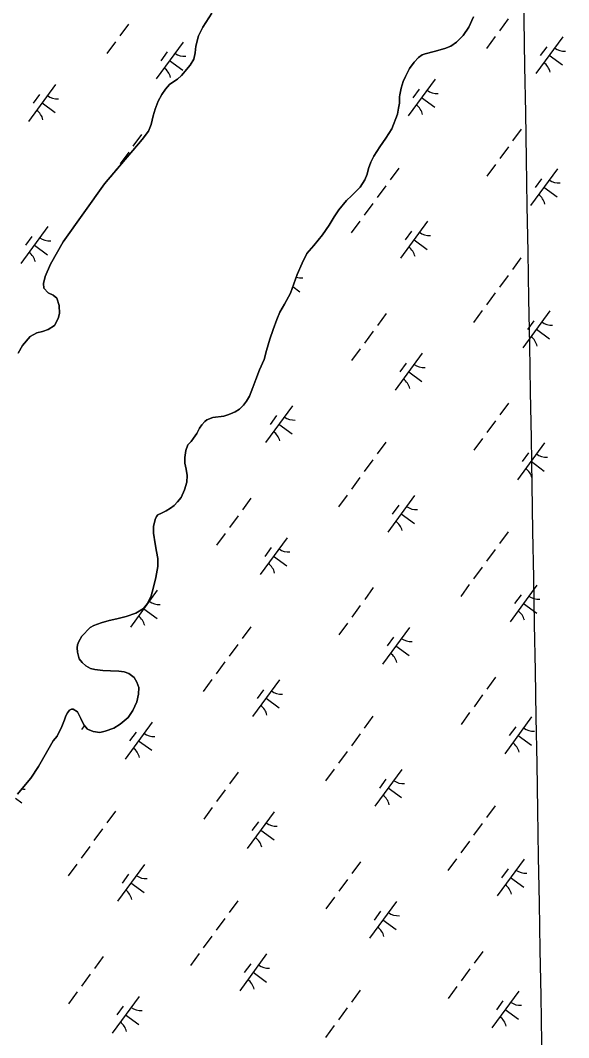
# Model space of a CAD drawing. Extents: x 3905714 to 3926767, y 183354 to 205755.
# Drawn here: x 3919561 to 3920163, y 191904 to 193020 of the extents above; entities that cross this region are included whole.
import ezdxf

# ---------------------------------------------------------------- set-up
doc = ezdxf.new("R2010")
doc.units = 0
for name, color, linetype in [('V-GRID-MAJR', 7, 'Continuous'), ('V-TOPO-SHOR', 7, 'Continuous'), ('V-WETL-SWMP', 7, 'Continuous')]:
    doc.layers.add(name, color=color, linetype=linetype)

msp = doc.modelspace()

# ---------------------------------------------------------------- linework, layer by layer
at = {"layer": 'V-GRID-MAJR'}
msp.add_spline([(3920163, 190214.6), (3920106, 193480.1), (3920000.2, 199540.2), (3919966.3, 201484.2)], degree=3, dxfattribs=at)
at = {"layer": 'V-TOPO-SHOR'}
for points in [[(3919558.8, 192654.9), (3919563.5, 192663.6), (3919572.1, 192673.2), (3919579.2, 192677.2), (3919585.6, 192678.8), (3919591.6, 192680.9), (3919598.5, 192685.2), (3919602.6, 192692.9), (3919604, 192698.6), (3919603.8, 192707.4), (3919601.1, 192715.2), (3919597.2, 192718.5), (3919591.6, 192721.4), (3919587.1, 192726.3), (3919586.6, 192731.4), (3919588.5, 192739.2), (3919594.4, 192752.6), (3919608.2, 192777.1), (3919653.6, 192840.9), (3919694.9, 192889.3), (3919702, 192898.8), (3919704.9, 192906), (3919707.1, 192915.6), (3919709.3, 192922.6), (3919712.4, 192931.5), (3919716.4, 192938.9), (3919720.3, 192944.7), (3919725, 192949.8), (3919729.5, 192953.3), (3919733.8, 192955.8), (3919738.1, 192959.7), (3919747.7, 192971), (3919751.6, 192977.8), (3919753, 192984.4), (3919753.6, 192992), (3919756.7, 193003.3), (3919761.3, 193012.8), (3919771.4, 193028)], [(3919846, 192700), (3919851.1, 192708.9), (3919857.6, 192721), (3919865, 192741.2), (3919870.5, 192753.9), (3919875.7, 192764.4), (3919883.3, 192773.1), (3919892.7, 192785), (3919900.3, 192795.5), (3919905.6, 192804.6), (3919910.7, 192812.2), (3919919.3, 192822.5), (3919924.8, 192827.8), (3919934, 192837.1), (3919939.1, 192845.1), (3919942, 192851.5), (3919943.4, 192857.7), (3919946, 192864.5), (3919949.3, 192871.3), (3919955.6, 192881.6), (3919962.3, 192891), (3919968.9, 192901.3), (3919975.2, 192917.1), (3919976.2, 192923.9), (3919977.4, 192929.5), (3919977.4, 192936.3), (3919977.8, 192938.5), (3919979.2, 192945.9), (3919981.4, 192953.1), (3919983.8, 192958.7), (3919988.3, 192967.3), (3919993.4, 192974.5), (3919998.3, 192979.5), (3920002.2, 192982.3), (3920005.5, 192983.4), (3920015.4, 192986.1), (3920026.9, 192989.2), (3920033.8, 192991.9), (3920039.8, 192996.2), (3920047.1, 193003.7), (3920053.3, 193012.9), (3920058.5, 193024.2)], [(3919581.2, 192201.4), (3919597.3, 192229.8), (3919601.4, 192234.8), (3919606.7, 192245.3), (3919609.5, 192252.7), (3919611.1, 192257.2), (3919612.8, 192260.5), (3919615.2, 192263.2), (3919617.3, 192264.4), (3919619.3, 192264.4), (3919623.8, 192261.6), (3919627.6, 192254), (3919630.9, 192247.2), (3919635, 192242.5), (3919641, 192239.9), (3919648.4, 192238.9), (3919654.3, 192240.3), (3919663.7, 192243.5), (3919670.7, 192247.8), (3919679.5, 192255.4), (3919684.8, 192263), (3919688.9, 192272.3), (3919690.7, 192280.7), (3919691.1, 192288.1), (3919689.2, 192294.1), (3919686.1, 192299), (3919680.2, 192303.5), (3919675, 192305.5), (3919669.1, 192306.1), (3919660.2, 192306.5), (3919651.8, 192306.7), (3919642.8, 192307.9), (3919638.2, 192309.1), (3919632.9, 192311.9), (3919629.2, 192315.6), (3919625.9, 192319.7), (3919623.8, 192327.1), (3919623.4, 192331.6), (3919624, 192334.9), (3919625.4, 192338.8), (3919628.5, 192344.4), (3919637.7, 192354), (3919642, 192356.3), (3919650, 192359), (3919658.6, 192361.5), (3919667.2, 192363.4), (3919677.2, 192366.1), (3919688.1, 192369.8), (3919696.5, 192374.8), (3919700.8, 192380.4), (3919704.7, 192388.8), (3919707.1, 192396.8), (3919709.9, 192408.9), (3919711.9, 192421.1), (3919711.9, 192429.7), (3919710.5, 192437.3), (3919709, 192445.7), (3919707.3, 192457.6), (3919707.3, 192464.8), (3919709.1, 192472.4), (3919710.7, 192475.7), (3919712.1, 192477.5), (3919716, 192479.4), (3919721.2, 192482.1), (3919725.9, 192484.8), (3919730, 192487.9), (3919733.7, 192491.8), (3919737.5, 192496.5), (3919741.4, 192504.9), (3919743.8, 192513.4), (3919744.2, 192520.8), (3919743, 192527.7), (3919741.7, 192534.3), (3919741.7, 192540.7), (3919742.9, 192548.3), (3919745.1, 192554.3), (3919748.6, 192558.2), (3919751.3, 192561.9), (3919754.7, 192567), (3919757.8, 192572.8), (3919760.4, 192576.5), (3919763.5, 192580.2), (3919766, 192582), (3919772.3, 192584.5), (3919784.4, 192585.8), (3919788.9, 192587.3), (3919791.8, 192588.5), (3919797.1, 192590.6), (3919801.6, 192593.7), (3919806.2, 192598), (3919809.4, 192602.3), (3919812.7, 192607.9), (3919816.5, 192617.2), (3919819.6, 192626.2), (3919823.5, 192636.7), (3919828.6, 192648.2), (3919831.4, 192657.9), (3919835, 192670.4), (3919838.5, 192680.9), (3919842.6, 192692), (3919846, 192700)], [(3919558.2, 192171.2), (3919566.7, 192181.8), (3919572.7, 192188.5), (3919581.2, 192201.4)]]:
    msp.add_lwpolyline(points, dxfattribs=at)
at = {"layer": 'V-WETL-SWMP'}
for p, q in [((3919771.4, 193028), (3919761.3, 193012.8)), ((3920058.5, 193024.2), (3920053.3, 193012.9)), ((3919679.7, 193016), (3919670.2, 193003.1)), ((3919761.3, 193012.8), (3919756.7, 193003.3)), ((3920053.3, 193012.9), (3920047.1, 193003.7)), ((3920096.4, 193021.8), (3920086.9, 193008.9)), ((3919756.7, 193003.3), (3919753.6, 192992)), ((3920047.1, 193003.7), (3920039.8, 192996.2)), ((3920082.2, 193002.4), (3920072.7, 192989.5)), ((3920156.4, 193002.1), (3920126.8, 192961.8)), ((3919665.5, 192996.6), (3919656.1, 192983.7)), ((3919739.7, 192996.3), (3919710.2, 192956)), ((3919753.6, 192992), (3919753, 192984.4)), ((3920026.9, 192989.2), (3920015.4, 192986.1)), ((3920033.8, 192991.9), (3920026.9, 192989.2)), ((3920039.8, 192996.2), (3920033.8, 192991.9)), ((3920138.9, 192991.3), (3920131.8, 192981.7)), ((3919722.3, 192985.5), (3919715.2, 192975.8)), ((3919751.6, 192977.8), (3919747.7, 192971)), ((3919753, 192984.4), (3919751.6, 192977.8)), ((3919998.3, 192979.5), (3919993.4, 192974.5)), ((3920002.2, 192982.3), (3919998.3, 192979.5)), ((3920005.5, 192983.4), (3920002.2, 192982.3)), ((3920015.4, 192986.1), (3920005.5, 192983.4)), ((3920141.6, 192981.9), (3920156.1, 192971.3)), ((3919724.9, 192976.1), (3919739.5, 192965.5)), ((3919747.7, 192971), (3919738.1, 192959.7)), ((3919988.3, 192967.3), (3919983.8, 192958.7)), ((3919993.4, 192974.5), (3919988.3, 192967.3)), ((3919733.8, 192955.8), (3919729.5, 192953.3)), ((3919738.1, 192959.7), (3919733.8, 192955.8)), ((3919983.8, 192958.7), (3919981.4, 192953.1)), ((3920016.4, 192955.6), (3919986.9, 192915.3)), ((3919599.8, 192949.8), (3919570.2, 192909.4)), ((3919720.3, 192944.7), (3919716.4, 192938.9)), ((3919725, 192949.8), (3919720.3, 192944.7)), ((3919729.5, 192953.3), (3919725, 192949.8)), ((3919979.2, 192945.9), (3919977.8, 192938.5)), ((3919981.4, 192953.1), (3919979.2, 192945.9)), ((3919999, 192944.8), (3919991.9, 192935.2)), ((3919582.3, 192939), (3919575.2, 192929.3)), ((3919716.4, 192938.9), (3919712.4, 192931.5)), ((3919977.8, 192938.5), (3919977.4, 192936.3)), ((3919977.4, 192936.3), (3919977.4, 192929.5)), ((3920001.6, 192935.4), (3920016.2, 192924.8)), ((3919585, 192929.6), (3919599.5, 192919)), ((3919709.3, 192922.6), (3919707.1, 192915.6)), ((3919712.4, 192931.5), (3919709.3, 192922.6)), ((3919976.2, 192923.9), (3919975.2, 192917.1)), ((3919977.4, 192929.5), (3919976.2, 192923.9)), ((3919707.1, 192915.6), (3919704.9, 192906)), ((3919975.2, 192917.1), (3919968.9, 192901.3)), ((3919704.9, 192906), (3919702, 192898.8)), ((3919968.9, 192901.3), (3919962.3, 192891)), ((3920111, 192900.8), (3920101.5, 192887.9)), ((3919694.9, 192889.3), (3919653.6, 192840.9)), ((3919694.3, 192895), (3919684.8, 192882.1)), ((3919702, 192898.8), (3919694.9, 192889.3)), ((3919962.3, 192891), (3919955.6, 192881.6)), ((3919955.6, 192881.6), (3919949.3, 192871.3)), ((3920096.8, 192881.5), (3920087.3, 192868.6)), ((3919680.1, 192875.7), (3919670.6, 192862.8)), ((3919949.3, 192871.3), (3919946, 192864.5)), ((3919665.9, 192856.3), (3919660.8, 192849.3)), ((3919943.4, 192857.7), (3919942, 192851.5)), ((3919946, 192864.5), (3919943.4, 192857.7)), ((3919976.4, 192858.1), (3919967, 192845.2)), ((3920082.6, 192862.1), (3920073.1, 192849.2)), ((3920150.6, 192857.3), (3920121.1, 192817)), ((3919939.1, 192845.1), (3919934, 192837.1)), ((3919942, 192851.5), (3919939.1, 192845.1)), ((3920133.2, 192846.5), (3920126.1, 192836.8)), ((3919653.6, 192840.9), (3919608.2, 192777.1)), ((3919934, 192837.1), (3919924.8, 192827.8)), ((3919962.2, 192838.7), (3919952.8, 192825.8)), ((3920135.8, 192837.1), (3920150.3, 192826.5)), ((3919919.3, 192822.5), (3919910.7, 192812.2)), ((3919924.8, 192827.8), (3919919.3, 192822.5)), ((3919910.7, 192812.2), (3919905.6, 192804.6)), ((3919948.1, 192819.4), (3919938.6, 192806.5)), ((3919905.6, 192804.6), (3919900.3, 192795.5)), ((3919933.9, 192800), (3919924.4, 192787.1)), ((3920008.1, 192799.7), (3919978.5, 192759.3)), ((3919591.4, 192793.9), (3919561.8, 192753.5)), ((3919900.3, 192795.5), (3919892.7, 192785)), ((3919990.6, 192788.9), (3919983.5, 192779.2)), ((3919573.9, 192783.1), (3919566.8, 192773.4)), ((3919608.2, 192777.1), (3919594.4, 192752.6)), ((3919892.7, 192785), (3919883.3, 192773.1)), ((3919993.3, 192779.5), (3920007.8, 192768.9)), ((3919576.6, 192773.7), (3919591.1, 192763)), ((3919883.3, 192773.1), (3919875.7, 192764.4)), ((3919875.7, 192764.4), (3919870.5, 192753.9)), ((3920110.6, 192759.8), (3920101.2, 192746.9)), ((3919594.4, 192752.6), (3919588.5, 192739.2)), ((3919870.5, 192753.9), (3919865, 192741.2)), ((3919588.5, 192739.2), (3919586.6, 192731.4)), ((3919865, 192741.2), (3919857.6, 192721)), ((3920096.4, 192740.4), (3920087, 192727.5)), ((3919586.6, 192731.4), (3919587.1, 192726.3)), ((3919587.1, 192726.3), (3919591.6, 192721.4)), ((3919591.6, 192721.4), (3919597.2, 192718.5)), ((3919857.6, 192721), (3919851.1, 192708.9)), ((3919860.2, 192728), (3919867.9, 192722.4)), ((3920082.2, 192721.1), (3920072.8, 192708.2)), ((3919597.2, 192718.5), (3919601.1, 192715.2)), ((3919601.1, 192715.2), (3919603.8, 192707.4)), ((3919604, 192698.6), (3919602.6, 192692.9)), ((3919603.8, 192707.4), (3919604, 192698.6)), ((3919846, 192700), (3919842.6, 192692)), ((3919851.1, 192708.9), (3919846, 192700)), ((3920068.1, 192701.7), (3920058.6, 192688.8)), ((3920142.2, 192701.4), (3920112.7, 192661)), ((3919602.6, 192692.9), (3919598.5, 192685.2)), ((3919842.6, 192692), (3919838.5, 192680.9)), ((3919962.6, 192698.4), (3919953.2, 192685.5)), ((3920124.8, 192690.6), (3920117.7, 192680.9)), ((3919579.2, 192677.2), (3919572.1, 192673.2)), ((3919585.6, 192678.8), (3919579.2, 192677.2)), ((3919591.6, 192680.9), (3919585.6, 192678.8)), ((3919598.5, 192685.2), (3919591.6, 192680.9)), ((3919838.5, 192680.9), (3919835, 192670.4)), ((3919948.5, 192679), (3919939, 192666.1)), ((3920127.5, 192681.2), (3920142, 192670.6)), ((3919572.1, 192673.2), (3919563.5, 192663.6)), ((3919835, 192670.4), (3919831.4, 192657.9)), ((3919563.5, 192663.6), (3919558.8, 192654.9)), ((3919831.4, 192657.9), (3919828.6, 192648.2)), ((3919934.3, 192659.7), (3919924.8, 192646.8)), ((3920002.3, 192654.9), (3919972.7, 192614.5)), ((3919828.6, 192648.2), (3919823.5, 192636.7)), ((3919984.8, 192644.1), (3919977.7, 192634.4)), ((3919823.5, 192636.7), (3919819.6, 192626.2)), ((3919987.5, 192634.7), (3920002, 192624.1)), ((3919819.6, 192626.2), (3919816.5, 192617.2)), ((3919816.5, 192617.2), (3919812.7, 192607.9)), ((3919806.2, 192598), (3919801.6, 192593.7)), ((3919809.4, 192602.3), (3919806.2, 192598)), ((3919812.7, 192607.9), (3919809.4, 192602.3)), ((3920096.8, 192600.1), (3920087.4, 192587.2)), ((3919788.9, 192587.3), (3919784.4, 192585.8)), ((3919791.8, 192588.5), (3919788.9, 192587.3)), ((3919797.1, 192590.6), (3919791.8, 192588.5)), ((3919801.6, 192593.7), (3919797.1, 192590.6)), ((3919859.7, 192597.2), (3919830.2, 192556.9)), ((3919760.4, 192576.5), (3919757.8, 192572.8)), ((3919763.5, 192580.2), (3919760.4, 192576.5)), ((3919766, 192582), (3919763.5, 192580.2)), ((3919772.3, 192584.5), (3919766, 192582)), ((3919784.4, 192585.8), (3919772.3, 192584.5)), ((3919776.3, 192584.9), (3919776.1, 192584.7)), ((3919842.3, 192586.5), (3919835.2, 192576.8)), ((3919845, 192577.1), (3919859.5, 192566.4)), ((3920082.6, 192580.7), (3920073.2, 192567.8)), ((3919754.7, 192567), (3919751.3, 192561.9)), ((3919757.8, 192572.8), (3919754.7, 192567)), ((3919745.1, 192554.3), (3919742.9, 192548.3)), ((3919748.6, 192558.2), (3919745.1, 192554.3)), ((3919751.3, 192561.9), (3919748.6, 192558.2)), ((3919962.3, 192557.3), (3919952.8, 192544.4)), ((3920068.5, 192561.4), (3920059, 192548.5)), ((3920136.5, 192556.5), (3920106.9, 192516.2)), ((3919742.9, 192548.3), (3919741.7, 192540.7)), ((3920119, 192545.8), (3920111.9, 192536.1)), ((3919741.7, 192540.7), (3919741.7, 192534.3)), ((3919741.7, 192534.3), (3919743, 192527.7)), ((3919948.1, 192538), (3919938.7, 192525.1)), ((3920121.7, 192536.4), (3920136.2, 192525.7)), ((3919743, 192527.7), (3919744.2, 192520.8)), ((3919744.2, 192520.8), (3919743.8, 192513.4)), ((3919743.8, 192513.4), (3919741.4, 192504.9)), ((3919933.9, 192518.6), (3919924.5, 192505.7)), ((3919741.4, 192504.9), (3919737.5, 192496.5)), ((3919919.7, 192499.3), (3919910.3, 192486.4)), ((3919993.9, 192498.9), (3919964.4, 192458.6)), ((3919730, 192487.9), (3919725.9, 192484.8)), ((3919733.7, 192491.8), (3919730, 192487.9)), ((3919737.5, 192496.5), (3919733.7, 192491.8)), ((3919814.3, 192496), (3919804.9, 192483.1)), ((3919976.5, 192488.2), (3919969.4, 192478.5)), ((3919710.7, 192475.7), (3919709.1, 192472.4)), ((3919712.1, 192477.5), (3919710.7, 192475.7)), ((3919716, 192479.4), (3919712.1, 192477.5)), ((3919721.2, 192482.1), (3919716, 192479.4)), ((3919725.9, 192484.8), (3919721.2, 192482.1)), ((3919800.1, 192476.6), (3919790.7, 192463.7)), ((3919979.2, 192478.8), (3919993.7, 192468.1)), ((3919709.1, 192472.4), (3919707.3, 192464.8)), ((3919707.3, 192464.8), (3919707.3, 192457.6)), ((3919707.3, 192457.6), (3919709, 192445.7)), ((3919786, 192457.2), (3919776.5, 192444.3)), ((3920096.5, 192459), (3920087, 192446.1)), ((3919709, 192445.7), (3919710.5, 192437.3)), ((3919854, 192452.4), (3919824.4, 192412.1)), ((3919710.5, 192437.3), (3919711.9, 192429.7)), ((3919836.5, 192441.7), (3919829.4, 192432)), ((3919839.2, 192432.3), (3919853.7, 192421.6)), ((3920082.3, 192439.7), (3920072.8, 192426.8)), ((3919711.9, 192421.1), (3919709.9, 192408.9)), ((3919711.9, 192429.7), (3919711.9, 192421.1)), ((3920068.1, 192420.3), (3920058.7, 192407.4)), ((3919709.9, 192408.9), (3919707.1, 192396.8)), ((3919948.5, 192397.7), (3919939.1, 192384.8)), ((3920053.9, 192401), (3920044.5, 192388)), ((3920128.1, 192400.6), (3920098.6, 192360.3)), ((3919711.4, 192394.8), (3919681.9, 192354.5)), ((3919704.7, 192388.8), (3919700.8, 192380.4)), ((3919707.1, 192396.8), (3919704.7, 192388.8)), ((3920110.7, 192389.9), (3920103.6, 192380.2)), ((3919696.5, 192374.8), (3919688.1, 192369.8)), ((3919700.8, 192380.4), (3919696.5, 192374.8)), ((3919934.3, 192378.3), (3919924.9, 192365.4)), ((3920113.3, 192380.5), (3920127.9, 192369.8)), ((3919677.2, 192366.1), (3919667.2, 192363.4)), ((3919688.1, 192369.8), (3919677.2, 192366.1)), ((3919696.7, 192374.6), (3919711.2, 192364)), ((3919637.7, 192354), (3919628.5, 192344.4)), ((3919642, 192356.3), (3919637.7, 192354)), ((3919650, 192359), (3919642, 192356.3)), ((3919658.6, 192361.5), (3919650, 192359)), ((3919667.2, 192363.4), (3919658.6, 192361.5)), ((3919814, 192354.9), (3919804.5, 192342)), ((3919920.1, 192358.9), (3919910.7, 192346)), ((3919988.2, 192354.1), (3919958.6, 192313.8)), ((3919628.5, 192344.4), (3919625.4, 192338.8)), ((3919970.7, 192343.3), (3919963.6, 192333.7)), ((3919624, 192334.9), (3919623.4, 192331.6)), ((3919623.4, 192331.6), (3919623.8, 192327.1)), ((3919625.4, 192338.8), (3919624, 192334.9)), ((3919799.8, 192335.5), (3919790.3, 192322.6)), ((3919973.4, 192333.9), (3919987.9, 192323.3)), ((3919623.8, 192327.1), (3919625.9, 192319.7)), ((3919625.9, 192319.7), (3919629.2, 192315.6)), ((3919629.2, 192315.6), (3919632.9, 192311.9)), ((3919632.9, 192311.9), (3919638.2, 192309.1)), ((3919638.2, 192309.1), (3919642.8, 192307.9)), ((3919642.8, 192307.9), (3919651.8, 192306.7)), ((3919785.6, 192316.2), (3919776.2, 192303.3)), ((3919651.8, 192306.7), (3919660.2, 192306.5)), ((3919660.2, 192306.5), (3919669.1, 192306.1)), ((3919669.1, 192306.1), (3919675, 192305.5)), ((3919675, 192305.5), (3919680.2, 192303.5)), ((3919680.2, 192303.5), (3919686.1, 192299)), ((3919686.1, 192299), (3919689.2, 192294.1)), ((3919771.4, 192296.8), (3919762, 192283.9)), ((3920082.7, 192299.4), (3920073.2, 192286.5)), ((3919689.2, 192294.1), (3919691.1, 192288.1)), ((3919691.1, 192288.1), (3919690.7, 192280.7)), ((3919845.6, 192296.5), (3919816.1, 192256.2)), ((3919828.2, 192285.7), (3919821.1, 192276)), ((3919690.7, 192280.7), (3919688.9, 192272.3)), ((3919830.8, 192276.3), (3919845.4, 192265.7)), ((3920068.5, 192280), (3920059.1, 192267.1)), ((3919615.2, 192263.2), (3919612.8, 192260.5)), ((3919617.3, 192264.4), (3919615.2, 192263.2)), ((3919619.3, 192264.4), (3919617.3, 192264.4)), ((3919623.8, 192261.6), (3919619.3, 192264.4)), ((3919688.9, 192272.3), (3919684.8, 192263)), ((3919609.5, 192252.7), (3919606.7, 192245.3)), ((3919611.1, 192257.2), (3919609.5, 192252.7)), ((3919612.8, 192260.5), (3919611.1, 192257.2)), ((3919627.6, 192254), (3919623.8, 192261.6)), ((3919630.9, 192247.2), (3919627.6, 192254)), ((3919679.5, 192255.4), (3919670.7, 192247.8)), ((3919684.8, 192263), (3919679.5, 192255.4)), ((3919948.2, 192256.6), (3919938.7, 192243.7)), ((3920054.3, 192260.6), (3920044.9, 192247.7)), ((3920122.3, 192255.8), (3920092.8, 192215.5)), ((3919606.7, 192245.3), (3919601.4, 192234.8)), ((3919631.5, 192246.5), (3919628.2, 192241.9)), ((3919635, 192242.5), (3919630.9, 192247.2)), ((3919641, 192239.9), (3919635, 192242.5)), ((3919663.7, 192243.5), (3919654.3, 192240.3)), ((3919670.7, 192247.8), (3919663.7, 192243.5)), ((3919705.7, 192250), (3919676.1, 192209.6)), ((3920104.9, 192245), (3920097.8, 192235.4)), ((3919597.3, 192229.8), (3919581.1, 192201.4)), ((3919601.4, 192234.8), (3919597.3, 192229.8)), ((3919648.4, 192238.9), (3919641, 192239.9)), ((3919654.3, 192240.3), (3919648.4, 192238.9)), ((3919688.2, 192239.2), (3919681.1, 192229.5)), ((3919690.9, 192229.8), (3919705.4, 192219.2)), ((3919934, 192237.2), (3919924.5, 192224.3)), ((3920107.6, 192235.6), (3920122.1, 192225)), ((3919919.8, 192217.9), (3919910.3, 192205)), ((3919581.1, 192201.4), (3919572.7, 192188.5)), ((3919905.6, 192198.5), (3919896.2, 192185.6)), ((3919979.8, 192198.2), (3919950.2, 192157.9)), ((3919572.7, 192188.5), (3919566.7, 192181.8)), ((3919800.2, 192195.2), (3919790.7, 192182.3)), ((3919962.3, 192187.4), (3919955.2, 192177.7)), ((3919566.7, 192181.8), (3919558.2, 192171.2)), ((3919786, 192175.9), (3919776.6, 192163)), ((3919965, 192178), (3919979.5, 192167.4)), ((3919555.7, 192166.8), (3919562.9, 192161.6)), ((3919665.7, 192152.5), (3919656.2, 192139.6)), ((3919771.8, 192156.5), (3919762.4, 192143.6)), ((3919839.8, 192151.7), (3919810.3, 192111.3)), ((3920082.3, 192158.3), (3920072.9, 192145.4)), ((3919822.4, 192140.9), (3919815.3, 192131.2)), ((3919651.5, 192133.1), (3919642, 192120.2)), ((3919825.1, 192131.5), (3919839.6, 192120.9)), ((3920068.2, 192138.9), (3920058.7, 192126)), ((3920054, 192119.6), (3920044.5, 192106.7)), ((3919637.3, 192113.7), (3919627.8, 192100.8)), ((3919934.4, 192096.9), (3919924.9, 192084)), ((3920039.8, 192100.2), (3920030.3, 192087.3)), ((3920114, 192099.9), (3920084.4, 192059.6)), ((3919623.1, 192094.4), (3919613.7, 192081.5)), ((3919697.3, 192094.1), (3919667.7, 192053.7)), ((3920096.5, 192089.1), (3920089.4, 192079.4)), ((3919679.8, 192083.3), (3919672.8, 192073.6)), ((3919682.5, 192073.9), (3919697, 192063.3)), ((3919920.2, 192077.6), (3919910.7, 192064.7)), ((3920099.2, 192079.7), (3920113.7, 192069.1)), ((3919799.8, 192054.2), (3919790.4, 192041.3)), ((3919906, 192058.2), (3919896.6, 192045.3)), ((3919974, 192053.4), (3919944.5, 192013)), ((3919956.6, 192042.6), (3919949.5, 192032.9)), ((3919785.7, 192034.8), (3919776.2, 192021.9)), ((3919959.2, 192033.2), (3919973.8, 192022.6)), ((3919771.5, 192015.4), (3919762, 192002.5)), ((3919757.3, 191996.1), (3919747.8, 191983.2)), ((3919831.5, 191995.8), (3919801.9, 191955.4)), ((3920068.6, 191998.6), (3920059.1, 191985.7)), ((3919651.9, 191992.8), (3919642.4, 191979.9)), ((3919814, 191985), (3919806.9, 191975.3)), ((3919637.7, 191973.4), (3919628.2, 191960.5)), ((3919816.7, 191975.6), (3919831.2, 191964.9)), ((3920054.4, 191979.3), (3920044.9, 191966.3)), ((3919623.5, 191954.1), (3919614.1, 191941.2)), ((3919934, 191955.9), (3919924.6, 191942.9)), ((3920040.2, 191959.9), (3920030.7, 191947)), ((3920108.2, 191955.1), (3920078.6, 191914.7)), ((3919691.5, 191949.2), (3919662, 191908.9)), ((3920090.7, 191944.3), (3920083.7, 191934.6)), ((3919674.1, 191938.5), (3919667, 191928.8)), ((3919676.7, 191929.1), (3919691.3, 191918.4)), ((3919919.8, 191936.5), (3919910.4, 191923.6)), ((3920093.4, 191934.9), (3920107.9, 191924.3)), ((3919905.7, 191917.1), (3919896.2, 191904.2))]:
    msp.add_line(p, q, dxfattribs=at)
for centre, start, end in [((3920158.1, 193004.1), 233, 274.5436), ((3919741.4, 192998.3), 233, 274.5436), ((3919708.8, 192953.7), 13, 54.5436), ((3920125.5, 192959.5), 13, 54.5436), ((3919601.5, 192951.7), 233, 274.5436), ((3920018.2, 192957.6), 233, 274.5436), ((3919985.5, 192913), 13, 54.5436), ((3919568.8, 192907.2), 13, 54.5436), ((3920152.3, 192859.3), 233, 274.5436), ((3920119.7, 192814.7), 13, 54.5436), ((3919593.1, 192795.8), 233, 274.5436), ((3920009.8, 192801.7), 233, 274.5436), ((3919560.5, 192751.3), 13, 54.5436), ((3919977.2, 192757.1), 13, 54.5436), ((3919869.9, 192755.1), 250.7192, 274.5436), ((3919837.2, 192710.6), 13, 14.1871), ((3920144, 192703.3), 233, 274.5436), ((3920111.3, 192658.8), 13, 54.5436), ((3920004, 192656.8), 233, 274.5436), ((3919971.4, 192612.3), 13, 54.5436), ((3919861.5, 192599.2), 233, 274.5436), ((3919828.8, 192554.7), 13, 54.5436), ((3920138.2, 192558.5), 233, 274.5436), ((3920105.6, 192514), 13, 54.5436), ((3919995.7, 192500.9), 233, 274.5436), ((3919963, 192456.3), 13, 54.5436), ((3919855.7, 192454.4), 233, 274.5436), ((3919823.1, 192409.8), 13, 54.5436), ((3920129.8, 192402.6), 233, 274.5436), ((3919713.2, 192396.8), 233, 274.5436), ((3919680.5, 192352.2), 13, 54.5436), ((3920097.2, 192358), 13, 54.5436), ((3919989.9, 192356.1), 233, 274.5436), ((3919957.2, 192311.5), 13, 54.5436), ((3919847.4, 192298.5), 233, 274.5436), ((3919814.7, 192253.9), 13, 54.5436), ((3920124.1, 192257.8), 233, 274.5436), ((3919707.4, 192252), 233, 274.5436), ((3919674.8, 192207.4), 13, 54.5436), ((3920091.4, 192213.2), 13, 54.5436), ((3919981.5, 192200.2), 233, 274.5436), ((3919564.9, 192194.3), 263.245, 274.5436), ((3919948.9, 192155.6), 13, 54.5436), ((3919841.6, 192153.6), 233, 274.5436), ((3919808.9, 192109.1), 13, 54.5436), ((3920115.7, 192101.9), 233, 274.5436), ((3919699, 192096), 233, 274.5436), ((3919666.4, 192051.5), 13, 54.5436), ((3920083.1, 192057.3), 13, 54.5436), ((3919975.8, 192055.3), 233, 274.5436), ((3919943.1, 192010.8), 13, 54.5436), ((3919833.2, 191997.7), 233, 274.5436), ((3919800.6, 191953.2), 13, 54.5436), ((3920109.9, 191957), 233, 274.5436), ((3919693.3, 191951.2), 233, 274.5436), ((3919660.6, 191906.6), 13, 54.5436), ((3920077.3, 191912.5), 13, 54.5436)]:
    msp.add_arc(centre, 17.6, start, end, dxfattribs=at)

doc.saveas('drawing.dxf')
